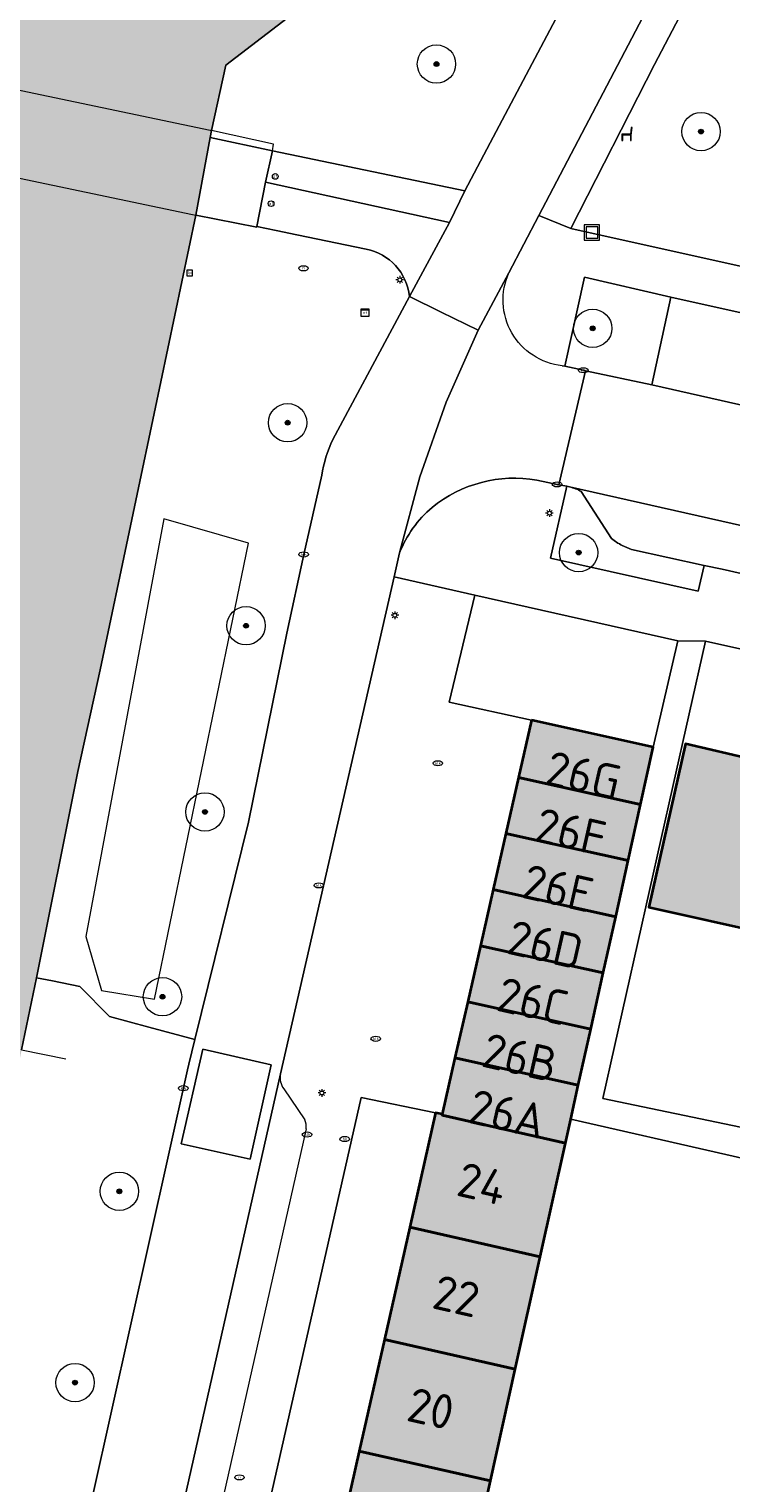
# Model space of a CAD drawing. Header units: metres. Extents: x 125349 to 128236, y 501602 to 503797.
# Tile 452 of 656: x 126726 to 126763, y 502661 to 502737. Entities that reach past the tile are written whole.
import ezdxf
from ezdxf.enums import TextEntityAlignment as Align

# ---------------------------------------------------------------- set-up
doc = ezdxf.new("R2010")
doc.units = ezdxf.units.M
doc.layers.get('0').update_dxf_attribs({"linetype": 'CONTINUOUS'})
for name, color, linetype, lineweight in [('B-WE-GK-BESCHOEIING-G', 130, 'GK-BESCHOEIING-SO', 18), ('B-WE-GK-KEERWAND_DAMWAND-G', 30, 'CONTINUOUS', 18), ('B-WE-GR-BEPLANTING_CULTUUR_BODEMBEDEKKER-GV', 90, 'CONTINUOUS', 18), ('B-WE-GR-BEPLANTING_CULTUUR_BOSPLANTSOEN-GV', 90, 'CONTINUOUS', 18), ('B-WE-GR-BEPLANTING_CULTUUR_HEESTERS-GV', 90, 'CONTINUOUS', 18), ('B-WE-GR-BOOM-S-500', 90, 'CONTINUOUS', 18), ('B-WE-GR-GROENVOORZIENING-GV', 80, 'CONTINUOUS', 18), ('B-WE-IE-MEUBILAIR-S', 7, 'CONTINUOUS', 18), ('B-WE-IE-MEUBILAIR_WEGMEUBILAIR-S', 7, 'CONTINUOUS', 18), ('B-WE-IE-MEUBILAIR_WEGMEUBILAIR_AFVALBAK-S', 7, 'CONTINUOUS', 18), ('B-WE-KW-KUNSTWERK_DEK-GV', 170, 'CONTINUOUS', 18), ('B-WE-OG-BEBOUWING-GV', 7, 'CONTINUOUS', 35), ('B-WE-OG-BEBOUWING-T18', 10, 'CONTINUOUS', 18), ('B-WE-OG-TERREIN_BEGROEID-GV', 7, 'CONTINUOUS', 18), ('B-WE-OG-TERREIN_ERF-GV', 7, 'CONTINUOUS', 18), ('B-WE-OG-WATER_SLOOT-GV', 120, 'CONTINUOUS', 18), ('B-WE-VH-OPENVERHARDING-GV', 90, 'CONTINUOUS', 18), ('B-WE-VH-OPENVERHARDING_BETONSTRAATSTEEN-GV', 90, 'CONTINUOUS', 18), ('B-WE-VH-OPENVERHARDING_TEGEL-GV', 90, 'CONTINUOUS', 18)]:
    doc.layers.add(name, color=color, linetype=linetype, lineweight=lineweight)
doc.layers.add('B-WE-OG-BEBOUWING-V', color=7, linetype='CONTINUOUS', lineweight=18, true_color=0xcc646e)
doc.layers.add('B-WE-OG-WATER_SLOOT-V', color=7, linetype='CONTINUOUS', lineweight=18, true_color=0x73e9ff)
doc.styles.add('NLCS-ISO', font='NLCS-ISO.ttf')
doc.styles.add('NLCS-ISO-M1000-T18', font='NLCS-ISO.ttf', dxfattribs={"height": 1.8})
doc.linetypes.add('GK-BESCHOEIING-SO', pattern='A,18,-3,[1,NLCS.SHX,S=0.6,R=0,X=0,Y=0],-3', length=24)

# ---------------------------------------------------------------- blocks, each defined once
blk = doc.blocks.new('SIE-WEG_AFVALBAK-SO')
at = {"color": 0, "linetype": 'ByBlock', "lineweight": 18}
for points in [[(-2, -2), (2, -2), (2, 2), (-2, 2)], [(-1.5, -1.5), (1.5, -1.5), (1.5, 1.5), (-1.5, 1.5)]]:
    blk.add_lwpolyline(points, close=True, dxfattribs=at)
blk = doc.blocks.new('SIE-MEUBILAIR_BORD_LOCATIEPAAL-SO')
blk.add_lwpolyline([(-0.75, -0.75), (0.75, -0.75), (0.75, 0.75), (-0.75, 0.75)], close=True)
at = {"style": 'NLCS-ISO'}
blk.add_text('lp', height=0.75, dxfattribs=at).set_placement((0.01, 0.12), align=Align.MIDDLE_CENTER)
blk = doc.blocks.new('SIE-MEUBILAIR_KAST_ELEKTRA-SO')
for points in [[(-1, 1), (1, 1), (1, 0.84), (-1, 0.84)], [(-1, 0.76), (1, 0.76), (1, -1), (-1, -1)]]:
    blk.add_lwpolyline(points, close=True)
at = {"style": 'NLCS-ISO'}
blk.add_text('et', height=0.75, dxfattribs=at).set_placement((0, 0), align=Align.MIDDLE_CENTER)
blk = doc.blocks.new('SIE-MEUBILAIR_PAAL_AFSLUITPAAL-SO')
blk.add_circle((0, 0), 0.75)
at = {"style": 'NLCS-ISO'}
blk.add_text('af', height=0.75, dxfattribs=at).set_placement((0, 0.05), align=Align.MIDDLE_CENTER)
blk = doc.blocks.new('SIE-MEUBILAIR_PAAL_LICHTMAST-SO')
for points in [[(-0.62, 0), (-1, 0)], [(-0.71, 0.71), (-0.44, 0.44)], [(0, 1), (0, 0.62)], [(0.44, 0.44), (0.71, 0.71)], [(1, 0), (0.62, 0)], [(-0.71, -0.71), (-0.44, -0.44)], [(0, -0.62), (0, -1)], [(0.44, -0.44), (0.71, -0.71)]]:
    blk.add_lwpolyline(points)
blk.add_circle((0, 0), 0.5)
blk = doc.blocks.new('SIE-MEUBILAIR_PUT_KOLK-SO')
blk.add_ellipse((0, 0), major_axis=(1.25, 0), ratio=0.54)
at = {"style": 'NLCS-ISO'}
blk.add_text('klk', height=0.75, dxfattribs=at).set_placement((0.03, 0), align=Align.MIDDLE_CENTER)
blk = doc.blocks.new('SIE-MEUBILAIR_PUT_RIOOLPUT-SO')
blk.add_ellipse((0, 0), major_axis=(1.25, 0), ratio=0.54)
at = {"style": 'NLCS-ISO'}
blk.add_text('ri', height=0.75, dxfattribs=at).set_placement((-0.04, 0.07), align=Align.MIDDLE_CENTER)
blk = doc.blocks.new('SIE-MEUBILAIR_PUT_BRANDKRAAN-SO')
blk.add_ellipse((0, 0), major_axis=(1.25, 0), ratio=0.54)
at = {"style": 'NLCS-ISO'}
blk.add_text('bk', height=0.75, dxfattribs=at).set_placement((0.03, 0), align=Align.MIDDLE_CENTER)
blk = doc.blocks.new('SIE-WEG_ZITBANK-SO')
at = {"color": 0, "linetype": 'ByBlock', "lineweight": 18}
blk.add_lwpolyline([(-0.91, -1.63), (-0.91, -0.2), (1.09, -0.2), (1.09, -1.63), (1.29, -1.63), (1.29, -0.21), (1.54, 1.78), (1.33, 1.78), (1.11, 0), (-1.11, 0), (-1.11, -1.63)], close=True, dxfattribs=at)
blk = doc.blocks.new('SGR-BOOM_01-SO')
at = {"linetype": 'ByBlock', "lineweight": 18}
h = blk.add_hatch(color=0, dxfattribs=at)
h.dxf.hatch_style = 1
edge = h.paths.add_edge_path()
edge.add_arc((0, 0), 0.25, 0, 360)
at = {"color": 0, "linetype": 'ByBlock', "lineweight": 18}
for radius in [2, 0.25]:
    blk.add_circle((0, 0), radius, dxfattribs=at)

msp = doc.modelspace()

# ---------------------------------------------------------------- hatches: boundary and pattern name
at = {"layer": 'B-WE-OG-BEBOUWING-V'}
for points in [[(126752.526, 502700.514), (126751.849, 502697.527), (126758.212, 502696.116), (126758.875, 502699.107)], [(126770.114, 502698.359), (126770.118, 502698.378), (126764.705, 502699.597), (126764.728, 502699.7), (126764.421, 502699.769), (126764.107, 502698.441), (126760.548, 502699.275), (126758.634, 502690.751), (126764.877, 502689.36), (126768.065, 502688.65), (126768.158, 502689.089)], [(126758.212, 502696.116), (126751.849, 502697.527), (126751.186, 502694.601), (126757.562, 502693.187)], [(126757.562, 502693.187), (126751.186, 502694.601), (126750.524, 502691.675), (126756.913, 502690.258)], [(126750.524, 502691.675), (126749.861, 502688.749), (126756.264, 502687.329), (126756.913, 502690.258)], [(126755.614, 502684.4), (126756.264, 502687.329), (126749.861, 502688.749), (126749.198, 502685.823)], [(126755.614, 502684.4), (126749.198, 502685.823), (126748.535, 502682.897), (126754.965, 502681.471)], [(126754.965, 502681.471), (126748.535, 502682.897), (126747.87, 502679.961), (126747.858, 502679.909), (126754.295, 502678.45), (126754.572, 502679.7)], [(126747.87, 502679.961), (126747.52, 502680.028), (126746.175, 502674.057), (126752.98, 502672.52), (126754.295, 502678.45), (126747.858, 502679.909)], [(126752.98, 502672.52), (126746.175, 502674.057), (126744.856, 502668.201), (126751.68, 502666.657)], [(126743.545, 502662.381), (126750.389, 502660.831), (126751.68, 502666.657), (126744.856, 502668.201)], [(126743.545, 502662.381), (126742.217, 502656.483), (126749.082, 502654.94), (126750.389, 502660.831)]]:
    msp.add_hatch(color=256, dxfattribs=at).paths.add_polyline_path(points)
at = {"layer": 'B-WE-OG-WATER_SLOOT-V'}
h = msp.add_hatch(color=256, dxfattribs=at)
edge = h.paths.add_edge_path()
edge.add_line((126721.048, 502725.601), (126720.6, 502723.542))
edge.add_line((126720.6, 502723.542), (126719.627, 502718.774))
edge.add_line((126719.627, 502718.774), (126721.95, 502718.24))
edge.add_line((126721.95, 502718.24), (126720.16, 502709.67))
edge.add_line((126720.16, 502709.67), (126717.866, 502710.138))
edge.add_line((126717.866, 502710.138), (126716.54, 502703.64))
edge.add_line((126716.54, 502703.64), (126712.796, 502685.021))
edge.add_line((126712.796, 502685.021), (126708.921, 502666.122))
edge.add_line((126708.921, 502666.122), (126711.29, 502665.61))
edge.add_line((126711.29, 502665.61), (126708.67, 502654.16))
edge.add_line((126708.67, 502654.16), (126706.616, 502654.742))
edge.add_line((126706.616, 502654.742), (126698.314, 502613.332))
edge.add_line((126698.314, 502613.332), (126695.926, 502601.153))
edge.add_line((126695.926, 502601.153), (126695.289, 502597.59))
edge.add_line((126695.289, 502597.59), (126694.378, 502593.801))
edge.add_line((126694.378, 502593.801), (126692.892, 502586.584))
edge.add_line((126692.892, 502586.584), (126694.89, 502586.15))
edge.add_line((126694.89, 502586.15), (126693.1, 502577.58))
edge.add_line((126693.1, 502577.58), (126691.11, 502577.934))
edge.add_line((126691.11, 502577.934), (126689.147, 502568.403))
edge.add_line((126689.147, 502568.403), (126694.479, 502568.448))
edge.add_line((126694.479, 502568.448), (126696.429, 502568.465))
edge.add_line((126696.429, 502568.465), (126701.893, 502568.511))
edge.add_line((126701.893, 502568.511), (126703.648, 502576.991))
edge.add_line((126703.648, 502576.991), (126705.615, 502586.492))
edge.add_line((126705.615, 502586.492), (126709.119, 502602.717))
edge.add_line((126709.119, 502602.717), (126710.353, 502608.743))
edge.add_line((126710.353, 502608.743), (126710.521, 502609.666))
edge.add_line((126710.521, 502609.666), (126711.314, 502613.391))
edge.add_line((126711.314, 502613.391), (126711.372, 502613.857))
edge.add_line((126711.372, 502613.857), (126711.637, 502615.184))
edge.add_line((126711.637, 502615.184), (126713.383, 502623.725))
edge.add_line((126713.383, 502623.725), (126711.16, 502624.23))
edge.add_line((126711.16, 502624.23), (126712.97, 502632.59))
edge.add_line((126712.97, 502632.59), (126715.119, 502632.08))
edge.add_line((126715.119, 502632.08), (126718.055, 502645.95))
edge.add_line((126718.055, 502645.95), (126720.616, 502658.044))
edge.add_line((126720.616, 502658.044), (126722.007, 502664.512))
edge.add_line((126722.007, 502664.512), (126719.75, 502664.94))
edge.add_line((126719.75, 502664.94), (126721.79, 502674.07))
edge.add_line((126721.79, 502674.07), (126723.924, 502673.586))
edge.add_line((126723.924, 502673.586), (126723.988, 502673.894))
edge.add_line((126723.988, 502673.894), (126725.944, 502683.308))
edge.add_line((126725.944, 502683.308), (126726.71, 502687.08))
edge.add_line((126726.71, 502687.08), (126728.867, 502697.831))
edge.add_line((126728.867, 502697.831), (126730.036, 502703.147))
edge.add_line((126730.036, 502703.147), (126733.197, 502718.169))
edge.add_line((126733.197, 502718.169), (126735.025, 502726.855))
edge.add_line((126735.025, 502726.855), (126735.772, 502730.903))
edge.add_line((126735.772, 502730.903), (126735.84, 502731.27))
edge.add_line((126735.84, 502731.27), (126736.582, 502734.692))
edge.add_line((126736.582, 502734.692), (126748.107, 502743.538))
edge.add_line((126748.107, 502743.538), (126755.346, 502744.947))
edge.add_line((126755.346, 502744.947), (126756.488, 502746.514))
edge.add_line((126756.488, 502746.514), (126756.408, 502747.227))
edge.add_line((126756.408, 502747.227), (126754.982, 502748.498))
edge.add_line((126754.982, 502748.498), (126747.239, 502747.544))
edge.add_line((126747.239, 502747.544), (126745.51, 502750))
edge.add_line((126745.51, 502750), (126742.958, 502753.626))
edge.add_line((126742.958, 502753.626), (126741.642, 502755.31))
edge.add_line((126741.642, 502755.31), (126741.848, 502765.585))
edge.add_line((126741.848, 502765.585), (126739.322, 502772.93))
edge.add_line((126739.322, 502772.93), (126738.812, 502774.414))
edge.add_line((126738.812, 502774.414), (126735.246, 502784.556))
edge.add_line((126735.246, 502784.556), (126734.924, 502784.332))
edge.add_line((126734.924, 502784.332), (126734.59, 502784.92))
edge.add_line((126734.59, 502784.92), (126733.005, 502786.001))
edge.add_line((126733.005, 502786.001), (126732.969, 502786.007))
edge.add_line((126732.969, 502786.007), (126730.368, 502785.732))
edge.add_line((126730.368, 502785.732), (126730.758, 502784.828))
edge.add_line((126730.758, 502784.828), (126730.551, 502784.738))
edge.add_line((126730.551, 502784.738), (126730.29, 502785.342))
edge.add_line((126730.29, 502785.342), (126727.247, 502784.118))
edge.add_line((126727.247, 502784.118), (126727.471, 502783.482))
edge.add_line((126727.471, 502783.482), (126727.192, 502783.367))
edge.add_line((126727.192, 502783.367), (126726.853, 502784.32))
edge.add_line((126726.853, 502784.32), (126721.424, 502781.729))
edge.add_line((126721.424, 502781.729), (126716.856, 502780.129))
edge.add_line((126716.856, 502780.129), (126696.57, 502772.348))
edge.add_line((126696.57, 502772.348), (126641.156, 502750))
edge.add_line((126641.156, 502750), (126617.566, 502740.478))
edge.add_line((126617.566, 502740.478), (126605.788, 502735.704))
edge.add_line((126605.788, 502735.704), (126590.215, 502729.323))
edge.add_line((126590.215, 502729.323), (126547.234, 502711.995))
edge.add_line((126547.234, 502711.995), (126546.9, 502711.42))
edge.add_line((126546.9, 502711.42), (126546.39, 502710.542))
edge.add_line((126546.39, 502710.542), (126547.47, 502708.146))
edge.add_line((126547.47, 502708.146), (126548.771, 502707.671))
edge.add_line((126548.771, 502707.671), (126553.798, 502709.85))
edge.add_line((126553.798, 502709.85), (126575.321, 502718.987))
edge.add_line((126575.321, 502718.987), (126646.394, 502747.541))
edge.add_line((126646.394, 502747.541), (126652.607, 502750))
edge.add_line((126652.607, 502750), (126675.17, 502758.93))
edge.add_line((126675.17, 502758.93), (126697.168, 502767.741))
edge.add_line((126697.168, 502767.741), (126713.045, 502773.758))
edge.add_line((126713.045, 502773.758), (126714.045, 502774.109))
edge.add_line((126714.045, 502774.109), (126715.844, 502774.611))
edge.add_line((126715.844, 502774.611), (126717.343, 502774.963))
edge.add_line((126717.343, 502774.963), (126718.343, 502775.114))
edge.add_line((126718.343, 502775.114), (126720.143, 502775.316))
edge.add_line((126720.143, 502775.316), (126721.892, 502775.468))
edge.add_line((126721.892, 502775.468), (126722.692, 502775.419))
edge.add_line((126722.692, 502775.419), (126723.492, 502775.32))
edge.add_line((126723.492, 502775.32), (126724.342, 502775.221))
edge.add_line((126724.342, 502775.221), (126724.842, 502775.122))
edge.add_line((126724.842, 502775.122), (126725.242, 502774.922))
edge.add_line((126725.242, 502774.922), (126725.893, 502774.623))
edge.add_line((126725.893, 502774.623), (126726.193, 502774.373))
edge.add_line((126726.193, 502774.373), (126726.465, 502773.999))
edge.add_line((126726.465, 502773.999), (126729.223, 502768.348))
edge.add_arc((126725.798, 502766.654), 3.821, -17.60745, 26.31569, ccw=False)
edge.add_line((126729.44, 502765.498), (126727.698, 502757.159))
edge.add_line((126727.698, 502757.159), (126726.25, 502750))
edge.add_line((126726.25, 502750), (126725.74, 502747.48))
edge.add_line((126725.74, 502747.48), (126724.27, 502740.627))
edge.add_line((126724.27, 502740.627), (126723.651, 502737.126))
edge.add_line((126723.651, 502737.126), (126723.136, 502734.212))
edge.add_line((126723.136, 502734.212), (126723.089, 502733.932))
edge.add_line((126723.089, 502733.932), (126723.03, 502733.578))
edge.add_line((126723.03, 502733.578), (126722.459, 502730.18))
edge.add_line((126722.459, 502730.18), (126721.981, 502729.896))
edge.add_line((126721.981, 502729.896), (126721.919, 502729.611))
edge.add_line((126721.919, 502729.611), (126721.048, 502725.601))

# ---------------------------------------------------------------- linework, layer by layer
at = {"layer": 'B-WE-GK-BESCHOEIING-G', "flags": 128}
for points in [[(126734.673, 502786.186), (126738.812, 502774.414), (126741.848, 502765.585), (126741.642, 502755.31), (126742.958, 502753.626), (126745.51, 502750), (126747.239, 502747.544), (126754.982, 502748.498), (126756.408, 502747.227), (126756.488, 502746.514), (126755.346, 502744.947), (126748.107, 502743.538), (126736.582, 502734.692), (126735.84, 502731.27)], [(126735.025, 502726.855), (126730.036, 502703.147), (126728.867, 502697.831), (126726.71, 502687.08)]]:
    msp.add_lwpolyline(points, dxfattribs=at)
at = {"layer": 'B-WE-GK-KEERWAND_DAMWAND-G', "flags": 128}
msp.add_lwpolyline([(126728.983, 502686.618), (126726.71, 502687.08), (126725.944, 502683.308), (126728.253, 502682.839)], dxfattribs=at)
at = {"layer": 'B-WE-GR-BEPLANTING_CULTUUR_BODEMBEDEKKER-GV', "flags": 128}
msp.add_lwpolyline([(126758.875, 502699.107), (126760.153, 502704.647), (126749.563, 502707.039), (126748.239, 502701.446), (126752.526, 502700.514)], close=True, dxfattribs=at)
at = {"layer": 'B-WE-GR-BEPLANTING_CULTUUR_BOSPLANTSOEN-GV', "flags": 128}
for points in [[(126743.908, 502725.094), (126740.29, 502725.838), (126739.215, 502726.059), (126738.205, 502726.267), (126738.197, 502726.227), (126735.025, 502726.855), (126733.197, 502718.169), (126730.036, 502703.147), (126728.867, 502697.831), (126726.71, 502687.08), (126727.543, 502686.91), (126728.983, 502686.618), (126730.53, 502685.055), (126732.57, 502684.505), (126734.976, 502683.856), (126737.762, 502695.191), (126739.776, 502705.06), (126740.647, 502709.158)], [(126742.168, 502715.152), (126746.155, 502722.624)], [(126740.647, 502709.158), (126741.587, 502713.289)]]:
    msp.add_lwpolyline(points, dxfattribs=at)
at = {"layer": 'B-WE-GR-BEPLANTING_CULTUUR_BOSPLANTSOEN-GV'}
for points in [[(126746.155, 502722.624, 0.326692), (126743.908, 502725.094)], [(126741.587, 502713.289, -0.072601), (126742.168, 502715.152)]]:
    msp.add_lwpolyline(points, format="xyb", dxfattribs=at)
at = {"layer": 'B-WE-GR-BEPLANTING_CULTUUR_BOSPLANTSOEN-GV', "flags": 128}
msp.add_lwpolyline([(126737.776, 502709.752), (126733.348, 502711.022), (126729.281, 502689.221), (126730.1, 502686.419), (126732.871, 502685.966)], close=True, dxfattribs=at)
at = {"layer": 'B-WE-GR-BEPLANTING_CULTUUR_HEESTERS-GV', "flags": 128}
for points in [[(126766.22, 502723.567), (126769.581, 502738.714), (126770.016, 502740.057), (126766.106, 502739.491), (126765.76, 502741.956), (126762.445, 502741.427), (126758.936, 502734.726), (126754.576, 502726.16)], [(126755.337, 502718.745), (126758.794, 502718.012), (126759.782, 502722.582), (126755.285, 502723.626), (126754.259, 502718.975), (126755.228, 502718.768)]]:
    msp.add_lwpolyline(points, close=True, dxfattribs=at)
at = {"layer": 'B-WE-GR-GROENVOORZIENING-GV', "flags": 128}
msp.add_lwpolyline([(126738.205, 502726.267), (126738.657, 502728.574), (126739.014, 502730.222), (126735.772, 502730.903), (126735.025, 502726.855), (126738.197, 502726.227)], close=True, dxfattribs=at)
for points in [[(126754.499, 502712.687), (126754.36, 502712.716), (126753.522, 502708.972), (126761.214, 502707.242), (126761.52, 502708.59)], [(126756.696, 502709.984), (126755.113, 502712.447)], [(126761.52, 502708.59), (126757.744, 502709.417)]]:
    msp.add_lwpolyline(points, dxfattribs=at)
at = {"layer": 'B-WE-GR-GROENVOORZIENING-GV'}
for points in [[(126755.113, 502712.447, 0.072104), (126754.499, 502712.687)], [(126757.248, 502709.632, -0.05342), (126756.696, 502709.984)], [(126757.744, 502709.417, -0.021612), (126757.248, 502709.632)]]:
    msp.add_lwpolyline(points, format="xyb", dxfattribs=at)
at = {"layer": 'B-WE-KW-KUNSTWERK_DEK-GV', "flags": 128}
msp.add_lwpolyline([(126721.919, 502729.611), (126722.012, 502729.591), (126734.85, 502726.89), (126735.025, 502726.855), (126738.197, 502726.227), (126738.205, 502726.267), (126738.657, 502728.574), (126739.014, 502730.222), (126739.066, 502730.572), (126735.84, 502731.27), (126735.769, 502731.285), (126723.089, 502733.932), (126722.831, 502733.986), (126720.133, 502734.497), (126720.082, 502734.197), (126719.724, 502732.349), (126719.365, 502730.151)], close=True, dxfattribs=at)
at = {"layer": 'B-WE-OG-BEBOUWING-GV', "flags": 128}
for points in [[(126752.526, 502700.514), (126751.849, 502697.527), (126758.212, 502696.116), (126758.875, 502699.107)], [(126770.114, 502698.359), (126770.118, 502698.378), (126764.705, 502699.597), (126764.728, 502699.7), (126764.421, 502699.769), (126764.107, 502698.441), (126760.548, 502699.275), (126758.634, 502690.751), (126764.877, 502689.36), (126768.065, 502688.65), (126768.158, 502689.089)], [(126758.212, 502696.116), (126751.849, 502697.527), (126751.186, 502694.601), (126757.562, 502693.187)], [(126757.562, 502693.187), (126751.186, 502694.601), (126750.524, 502691.675), (126756.913, 502690.258)], [(126750.524, 502691.675), (126749.861, 502688.749), (126756.264, 502687.329), (126756.913, 502690.258)], [(126755.614, 502684.4), (126756.264, 502687.329), (126749.861, 502688.749), (126749.198, 502685.823)], [(126755.614, 502684.4), (126749.198, 502685.823), (126748.535, 502682.897), (126754.965, 502681.471)], [(126754.965, 502681.471), (126748.535, 502682.897), (126747.87, 502679.961), (126747.858, 502679.909), (126754.295, 502678.45), (126754.572, 502679.7)], [(126747.87, 502679.961), (126747.52, 502680.028), (126746.175, 502674.057), (126752.98, 502672.52), (126754.295, 502678.45), (126747.858, 502679.909)], [(126752.98, 502672.52), (126746.175, 502674.057), (126744.856, 502668.201), (126751.68, 502666.657)], [(126743.545, 502662.381), (126750.389, 502660.831), (126751.68, 502666.657), (126744.856, 502668.201)], [(126743.545, 502662.381), (126742.217, 502656.483), (126749.082, 502654.94), (126750.389, 502660.831)]]:
    msp.add_lwpolyline(points, close=True, dxfattribs=at)
at = {"layer": 'B-WE-OG-TERREIN_BEGROEID-GV', "flags": 128}
msp.add_lwpolyline([(126749.055, 502728.133), (126750.517, 502730.926), (126759.087, 502747.135), (126760.067, 502749.124), (126754.982, 502748.498), (126756.408, 502747.227), (126756.488, 502746.514), (126755.346, 502744.947), (126748.107, 502743.538), (126736.582, 502734.692), (126735.84, 502731.27), (126735.772, 502730.903), (126739.014, 502730.222)], close=True, dxfattribs=at)
msp.add_lwpolyline([(126725.683, 502642.211), (126734.59, 502682.278), (126734.662, 502682.573), (126734.976, 502683.856), (126732.57, 502684.505), (126730.53, 502685.055), (126728.983, 502686.618), (126727.543, 502686.91), (126726.71, 502687.08), (126725.944, 502683.308)], dxfattribs=at)
at = {"layer": 'B-WE-OG-TERREIN_ERF-GV', "flags": 128}
for points in [[(126763.837, 502679.198), (126756.249, 502680.772), (126759.9, 502697.049), (126761.603, 502704.641), (126760.153, 502704.647), (126758.875, 502699.107), (126758.212, 502696.116), (126757.562, 502693.187), (126756.913, 502690.258), (126756.264, 502687.329), (126755.614, 502684.4), (126754.965, 502681.471), (126754.572, 502679.7), (126770.729, 502676.014)], [(126805.958, 502694.766), (126761.603, 502704.641), (126759.9, 502697.049), (126756.249, 502680.772), (126763.837, 502679.198)], [(126764.877, 502689.36), (126758.634, 502690.751), (126760.548, 502699.275), (126764.107, 502698.441)], [(126742.217, 502656.483), (126743.545, 502662.381), (126744.856, 502668.201), (126746.175, 502674.057), (126747.52, 502680.028), (126743.65, 502680.823), (126727.39, 502609.067)], [(126766.989, 502659.311), (126768.614, 502666.874), (126765.234, 502667.573), (126765.711, 502669.644), (126766.206, 502671.795), (126769.586, 502671.047), (126770.729, 502676.014), (126754.572, 502679.7), (126754.295, 502678.45), (126752.98, 502672.52), (126751.68, 502666.657), (126750.389, 502660.831), (126749.082, 502654.94)]]:
    msp.add_lwpolyline(points, dxfattribs=at)
at = {"layer": 'B-WE-OG-WATER_SLOOT-GV', "flags": 128}
msp.add_lwpolyline([(126725.944, 502683.308), (126726.71, 502687.08), (126728.867, 502697.831), (126730.036, 502703.147), (126733.197, 502718.169), (126735.025, 502726.855), (126735.772, 502730.903), (126735.84, 502731.27), (126736.582, 502734.692), (126748.107, 502743.538)], dxfattribs=at)
at = {"layer": 'B-WE-VH-OPENVERHARDING-GV', "flags": 128}
msp.add_lwpolyline([(126752.908, 502726.841), (126765.032, 502750), (126767.039, 502753.652), (126767.278, 502754.047), (126771.404, 502762.678), (126768.086, 502764.357), (126760.498, 502750), (126760.067, 502749.124), (126759.087, 502747.135), (126750.517, 502730.926), (126749.055, 502728.133), (126748.248, 502726.486), (126746.155, 502722.624), (126747.82, 502721.806), (126749.749, 502720.858), (126751.346, 502723.858)], close=True, dxfattribs=at)
for points in [[(126768.465, 502709.544), (126754.499, 502712.687)], [(126755.113, 502712.447), (126756.696, 502709.984)], [(126757.744, 502709.417), (126761.52, 502708.59), (126762.469, 502708.386), (126766.204, 502707.535), (126772.958, 502705.995), (126773.907, 502705.841), (126778.187, 502704.913), (126779.066, 502704.723), (126784.947, 502703.448), (126785.945, 502703.194)]]:
    msp.add_lwpolyline(points, dxfattribs=at)
at = {"layer": 'B-WE-VH-OPENVERHARDING-GV'}
for points in [[(126754.499, 502712.687, -0.072104), (126755.113, 502712.447)], [(126756.696, 502709.984, 0.05342), (126757.248, 502709.632)], [(126757.248, 502709.632, 0.021612), (126757.744, 502709.417)]]:
    msp.add_lwpolyline(points, format="xyb", dxfattribs=at)
at = {"layer": 'B-WE-VH-OPENVERHARDING_BETONSTRAATSTEEN-GV', "flags": 128}
for points in [[(126754.576, 502726.16), (126758.936, 502734.726), (126762.445, 502741.427), (126769.803, 502755.231), (126769.738, 502755.402), (126769.133, 502755.245)], [(126767.278, 502754.047), (126767.039, 502753.652), (126765.032, 502750), (126752.908, 502726.841), (126754.576, 502726.16)], [(126746.155, 502722.624), (126748.248, 502726.486), (126738.657, 502728.574), (126738.205, 502726.267)], [(126782.363, 502717.536), (126786.976, 502716.475), (126796.836, 502714.244), (126801.469, 502713.228), (126806.403, 502712.094), (126805.389, 502707.45), (126807.688, 502706.935), (126808.947, 502712.583), (126807.703, 502714.251), (126775.673, 502721.459), (126767.957, 502723.196), (126766.22, 502723.567), (126754.576, 502726.16), (126752.908, 502726.841), (126751.346, 502723.858)], [(126738.205, 502726.267), (126739.215, 502726.059), (126740.29, 502725.838)], [(126740.29, 502725.838), (126743.908, 502725.094)], [(126751.346, 502723.858), (126749.749, 502720.858), (126748.08, 502717.097), (126746.71, 502713.216), (126745.648, 502709.241)], [(126754.12, 502719.005), (126754.259, 502718.975), (126755.285, 502723.626), (126759.782, 502722.582), (126764.854, 502721.444), (126763.865, 502716.859), (126766.759, 502716.201), (126767.761, 502720.853), (126772.493, 502719.737), (126782.363, 502717.536)], [(126723.107, 502609.744), (126739.444, 502682.06), (126745.364, 502707.997), (126745.648, 502709.241), (126746.71, 502713.216), (126748.08, 502717.097), (126749.749, 502720.858), (126747.82, 502721.806), (126746.155, 502722.624)], [(126746.155, 502722.624), (126742.168, 502715.152)], [(126753.956, 502712.799), (126755.337, 502718.745), (126755.228, 502718.768), (126754.259, 502718.975)], [(126754.259, 502718.975), (126754.12, 502719.005)], [(126741.587, 502713.289), (126740.647, 502709.158), (126739.776, 502705.06), (126737.762, 502695.191), (126734.976, 502683.856), (126734.662, 502682.573), (126734.59, 502682.278), (126725.683, 502642.211)], [(126752.8, 502713.036), (126753.956, 502712.799)], [(126727.083, 502607.519), (126727.39, 502609.067), (126743.65, 502680.823), (126747.52, 502680.028), (126747.87, 502679.961), (126748.535, 502682.897), (126749.198, 502685.823), (126749.861, 502688.749), (126750.524, 502691.675), (126751.186, 502694.601), (126751.849, 502697.527), (126752.526, 502700.514), (126748.239, 502701.446), (126749.563, 502707.039), (126745.364, 502707.997), (126739.444, 502682.06)], [(126739.444, 502682.06), (126723.107, 502609.744)], [(126739.604, 502681.281), (126740.705, 502679.669)], [(126740.783, 502679.193), (126725.623, 502611.936)]]:
    msp.add_lwpolyline(points, dxfattribs=at)
for points in [[(126748.248, 502726.486), (126749.055, 502728.133), (126739.014, 502730.222), (126738.657, 502728.574)], [(126758.794, 502718.012), (126763.865, 502716.859), (126764.854, 502721.444), (126759.782, 502722.582)], [(126755.337, 502718.745), (126753.956, 502712.799), (126754.36, 502712.716), (126754.499, 502712.687), (126768.465, 502709.544), (126782.512, 502706.429), (126795.627, 502703.487), (126797.045, 502709.445), (126795.866, 502709.691), (126785.966, 502711.933), (126783.822, 502712.408), (126781.377, 502712.975), (126771.478, 502715.174), (126769.262, 502715.632), (126766.759, 502716.201), (126763.865, 502716.859), (126758.794, 502718.012)], [(126737.86, 502677.611), (126734.253, 502678.408), (126735.383, 502683.349), (126738.948, 502682.534)], [(126737.86, 502677.611), (126738.948, 502682.534), (126735.383, 502683.349), (126734.253, 502678.408)]]:
    msp.add_lwpolyline(points, close=True, dxfattribs=at)
at = {"layer": 'B-WE-VH-OPENVERHARDING_BETONSTRAATSTEEN-GV'}
for points in [[(126743.908, 502725.094, -0.326692), (126746.155, 502722.624)], [(126754.12, 502719.005, -0.509375), (126751.346, 502723.858)], [(126742.168, 502715.152, 0.072601), (126741.587, 502713.289)], [(126747.339, 502711.605, -0.218818), (126752.8, 502713.036)], [(126745.648, 502709.241, -0.125545), (126747.339, 502711.605)], [(126739.444, 502682.06, 0.210353), (126739.604, 502681.281)], [(126740.783, 502679.193, 0.109069), (126740.705, 502679.669)]]:
    msp.add_lwpolyline(points, format="xyb", dxfattribs=at)
at = {"layer": 'B-WE-VH-OPENVERHARDING_TEGEL-GV'}
for points in [[(126752.8, 502713.036, 0.218818), (126747.339, 502711.605)], [(126747.339, 502711.605, 0.125545), (126745.648, 502709.241)]]:
    msp.add_lwpolyline(points, format="xyb", dxfattribs=at)
at = {"layer": 'B-WE-VH-OPENVERHARDING_TEGEL-GV', "flags": 128}
for points in [[(126753.956, 502712.799), (126752.8, 502713.036)], [(126784.947, 502703.448), (126784.691, 502702.099), (126778.793, 502703.367), (126779.066, 502704.723), (126778.187, 502704.913), (126777.913, 502703.556), (126773.552, 502704.493), (126773.907, 502705.841), (126772.958, 502705.995), (126772.702, 502704.646), (126765.889, 502706.153), (126766.204, 502707.535), (126762.469, 502708.386), (126761.52, 502708.59), (126761.214, 502707.242), (126753.522, 502708.972), (126754.36, 502712.716), (126753.956, 502712.799)], [(126745.648, 502709.241), (126745.364, 502707.997), (126749.563, 502707.039), (126760.153, 502704.647), (126761.603, 502704.641), (126805.958, 502694.766)]]:
    msp.add_lwpolyline(points, dxfattribs=at)

# ---------------------------------------------------------------- block references
at = {"layer": 'B-WE-GR-BOOM-S-500', "xscale": 0.5, "yscale": 0.5, "zscale": 0.5}
for p in [(126747.569, 502734.744), (126761.361, 502731.22), (126755.713, 502720.956), (126739.811, 502716.033), (126754.982, 502709.257), (126737.641, 502705.441), (126735.499, 502695.728), (126733.287, 502686.085), (126731.037, 502675.935), (126728.726, 502665.956)]:
    msp.add_blockref('SGR-BOOM_01-SO', p, dxfattribs=at)
at = {"layer": 'B-WE-IE-MEUBILAIR-S', "xscale": 0.2, "yscale": 0.2, "zscale": 0.2}
for name, p in [('SIE-MEUBILAIR_PAAL_AFSLUITPAAL-SO', (126739.166, 502728.881)), ('SIE-MEUBILAIR_PAAL_AFSLUITPAAL-SO', (126738.947, 502727.46)), ('SIE-MEUBILAIR_BORD_LOCATIEPAAL-SO', (126734.704, 502723.845)), ('SIE-MEUBILAIR_PUT_RIOOLPUT-SO', (126740.636, 502724.088)), ('SIE-MEUBILAIR_PAAL_LICHTMAST-SO', (126745.657, 502723.488)), ('SIE-MEUBILAIR_KAST_ELEKTRA-SO', (126743.848, 502721.777)), ('SIE-MEUBILAIR_PUT_KOLK-SO', (126755.228, 502718.768)), ('SIE-MEUBILAIR_PUT_KOLK-SO', (126753.858, 502712.815)), ('SIE-MEUBILAIR_PAAL_LICHTMAST-SO', (126753.459, 502711.317)), ('SIE-MEUBILAIR_PUT_KOLK-SO', (126740.647, 502709.158)), ('SIE-MEUBILAIR_PAAL_LICHTMAST-SO', (126745.399, 502705.988)), ('SIE-MEUBILAIR_PUT_KOLK-SO', (126747.64, 502698.266)), ('SIE-MEUBILAIR_PUT_KOLK-SO', (126741.435, 502691.894)), ('SIE-MEUBILAIR_PUT_KOLK-SO', (126744.404, 502683.892)), ('SIE-MEUBILAIR_PUT_KOLK-SO', (126734.373, 502681.316)), ('SIE-MEUBILAIR_PAAL_LICHTMAST-SO', (126741.596, 502681.068)), ('SIE-MEUBILAIR_PUT_KOLK-SO', (126740.826, 502678.899)), ('SIE-MEUBILAIR_PUT_BRANDKRAAN-SO', (126742.787, 502678.663)), ('SIE-MEUBILAIR_PUT_RIOOLPUT-SO', (126737.302, 502661.011))]:
    msp.add_blockref(name, p, dxfattribs=at)
at = {"layer": 'B-WE-IE-MEUBILAIR_WEGMEUBILAIR-S', "xscale": 0.2, "yscale": 0.2, "zscale": 0.2}
msp.add_blockref('SIE-WEG_ZITBANK-SO', (126757.46, 502731.083), dxfattribs=at)
at = {"layer": 'B-WE-IE-MEUBILAIR_WEGMEUBILAIR_AFVALBAK-S', "xscale": 0.2, "yscale": 0.2, "zscale": 0.2}
msp.add_blockref('SIE-WEG_AFVALBAK-SO', (126755.673, 502725.953), dxfattribs=at)

# ---------------------------------------------------------------- texts
at = {"layer": 'B-WE-OG-BEBOUWING-T18', "style": 'NLCS-ISO-M1000-T18'}
for s, p in [('26G', (126755.234, 502697.639)), ('26F', (126754.573, 502694.694)), ('26E', (126753.912, 502691.749)), ('26D', (126753.25, 502688.804)), ('26C', (126752.589, 502685.859)), ('26B', (126751.928, 502682.914)), ('26A', (126751.266, 502679.969)), ('24', (126749.938, 502676.338)), ('22', (126748.608, 502670.469)), ('20', (126747.277, 502664.6))]:
    msp.add_text(s, height=1.8, rotation=347.2, dxfattribs=at).set_placement(p, align=Align.MIDDLE)

doc.saveas('drawing.dxf')
